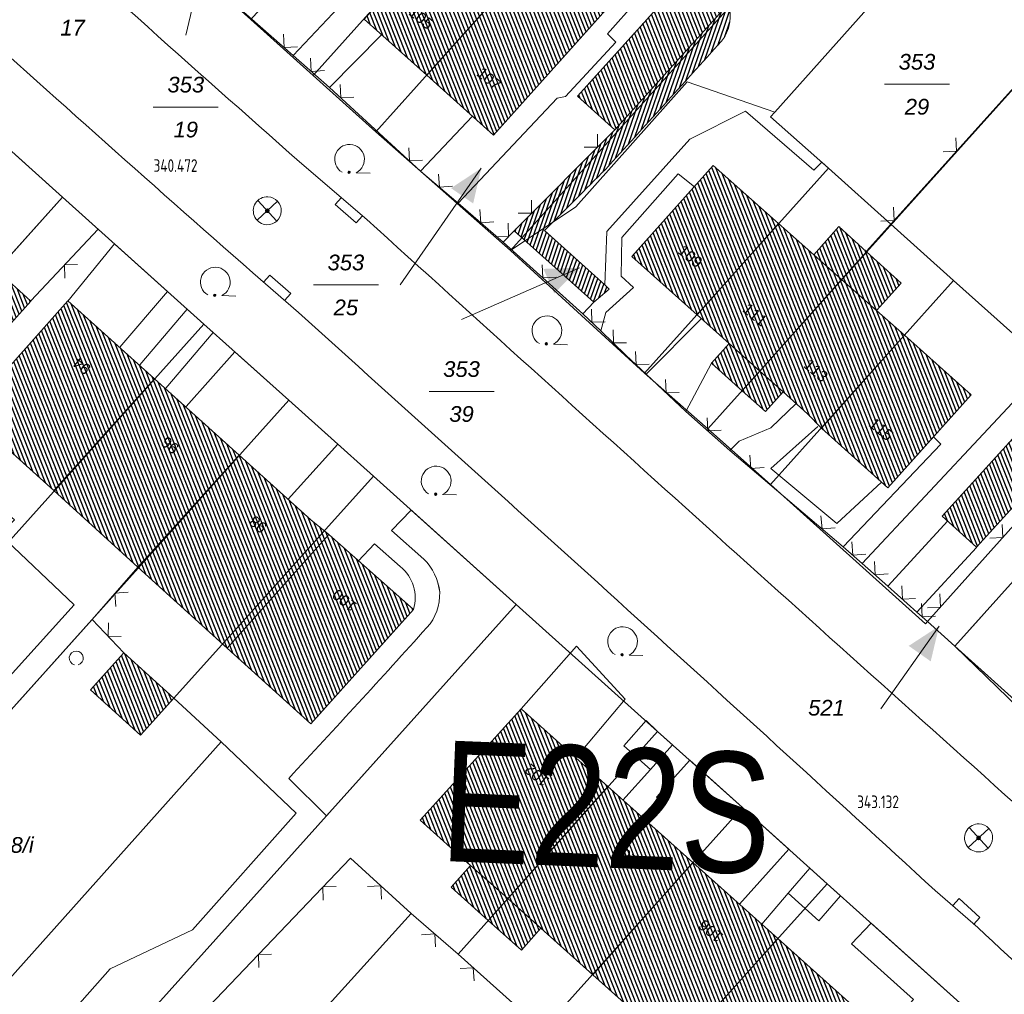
# Model space of a CAD drawing. Header units: metres. Extents: x 345144 to 348639, y 5629211 to 5635235.
# Tile 834 of 1056: x 347583 to 347635, y 5630560 to 5630612. Entities that reach past the tile are written whole.
import ezdxf
from ezdxf.enums import TextEntityAlignment as Align

# ---------------------------------------------------------------- set-up
doc = ezdxf.new("R2010")
doc.units = ezdxf.units.M
doc.header["$MEASUREMENT"] = 0
for name, color, linetype in [('028 Geländeform', 7, 'Continuous'), ('065-066 Ver_Entsorgung', 7, 'Continuous'), ('065-066 Ver_Entsorgung Ausg.', 7, 'Continuous'), ('081-083 Topographie', 7, 'Continuous'), ('AX Flurstück', 7, 'Continuous'), ('AX Gebäude', 7, 'Continuous'), ('Blatt', 7, 'Continuous'), ('Definitionslinie', 7, 'Continuous'), ('MG Präsentationsobjekt - Linie', 7, 'Continuous'), ('Präsentationsobjekt -Text (punktförmig)', 7, 'Continuous')]:
    doc.layers.add(name, color=color, linetype=linetype)
doc.styles.add('ARIAL', font='arial.ttf', dxfattribs={"height": 1})
doc.styles.add('ARIALIT', font='ariali.ttf', dxfattribs={"height": 1})
doc.styles.add('DIN-6776-IT', font='txt', dxfattribs={"height": 1})
pattern_1 = [(111.5294117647, (0, 0), (-0.186045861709, -0.07339575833), [])]

# ---------------------------------------------------------------- blocks, each defined once
blk = doc.blocks.new('alk_3504_nrw')
at = {"color": 134, "lineweight": 5, "true_color": 0x00b2b2, "flags": 128}
for points in [[(-0.729333, -0.684), (-0.707333, -0.707333), (0.707333, 0.707333)], [(-0.707333, 0.707333), (0.707333, -0.707333)]]:
    blk.add_lwpolyline(points, dxfattribs=at)
at = {"color": 134, "lineweight": 5, "true_color": 0x00b2b2}
for start, end in [(90, -90), (-90, 90)]:
    blk.add_arc((0, 0), 1, start, end, dxfattribs=at)
blk = doc.blocks.new('alk_043x_nrw')
h = blk.add_hatch(color=7)
edge = h.paths.add_edge_path(flags=0)
edge.add_arc((0, 0), 1, 180, 360, ccw=False)
edge.add_arc((0, 0), 1, 0, 180, ccw=False)
blk = doc.blocks.new('alk_7100_nrwx2')
at = {"true_color": 0x2e2e2e}
h = blk.add_hatch(color=250, dxfattribs=at)
edge = h.paths.add_edge_path(flags=0)
edge.add_arc((0.024073, -0.597267), 0.057254, 180, 360, ccw=False)
edge.add_arc((0.024073, -0.597267), 0.057255, 0, 180, ccw=False)
at = {"color": 250, "lineweight": 5, "true_color": 0x2e2e2e, "flags": 128}
blk.add_lwpolyline([(0.349382, -0.597267), (1, -0.597267)], dxfattribs=at)
at = {"color": 250, "lineweight": 5, "true_color": 0x2e2e2e}
for centre, radius, start, end in [((0.024073, 0.012362), 0.690995, -61.9148169, -118.0851831), ((0.024073, -0.597267), 0.057255, 0, 180), ((0.024073, -0.597267), 0.057254, 180, 0)]:
    blk.add_arc(centre, radius, start, end, dxfattribs=at)
blk = doc.blocks.new('swc_strasseneinlauf')
at = {"color": 7, "lineweight": 5, "flags": 128}
blk.add_lwpolyline([(-1, 0), (-1, -0.666667), (1, -0.666667), (1, 0)], dxfattribs=at)

msp = doc.modelspace()

# ---------------------------------------------------------------- hatches: boundary and pattern name
at = {"layer": '028 Geländeform', "true_color": 0xb27500}
h = msp.add_hatch(dxfattribs=at)
h.set_pattern_fill('_USER', color=44, scale=0.2, angle=250.9552152, style=0, pattern_type=0)
h.set_pattern_definition([(250.9552151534, (0, 0), (0.1890527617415, -0.065261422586), [])])
edge = h.paths.add_edge_path(flags=0)
edge.add_arc((347618.413, 5630612.517), 2.247458, -37.5126118, 16.4916871, ccw=False)
edge.add_line((347620.195, 5630611.149), (347619.8075, 5630610.721125))
edge.add_line((347619.8075, 5630610.721125), (347619.419953, 5630610.293281))
edge.add_line((347619.419953, 5630610.293281), (347619.032406, 5630609.865438))
edge.add_line((347619.032406, 5630609.865438), (347618.644813, 5630609.437625))
edge.add_line((347618.644813, 5630609.437625), (347618.257219, 5630609.009813))
edge.add_line((347618.257219, 5630609.009813), (347617.869578, 5630608.582031))
edge.add_line((347617.869578, 5630608.582031), (347617.481938, 5630608.15425))
edge.add_line((347617.481938, 5630608.15425), (347617.09425, 5630607.7265))
edge.add_line((347617.09425, 5630607.7265), (347616.706563, 5630607.29875))
edge.add_line((347616.706563, 5630607.29875), (347616.318828, 5630606.871031))
edge.add_line((347616.318828, 5630606.871031), (347615.931094, 5630606.443313))
edge.add_line((347615.931094, 5630606.443313), (347615.543313, 5630606.015625))
edge.add_line((347615.543313, 5630606.015625), (347615.155531, 5630605.587938))
edge.add_line((347615.155531, 5630605.587938), (347614.767703, 5630605.160281))
edge.add_line((347614.767703, 5630605.160281), (347614.379875, 5630604.732625))
edge.add_line((347614.379875, 5630604.732625), (347613.992, 5630604.305))
edge.add_line((347613.992, 5630604.305), (347613.992, 5630604.305))
edge.add_line((347613.992, 5630604.305), (347613.787375, 5630604.09925))
edge.add_line((347613.787375, 5630604.09925), (347613.582703, 5630603.893578))
edge.add_line((347613.582703, 5630603.893578), (347613.378031, 5630603.687906))
edge.add_line((347613.378031, 5630603.687906), (347613.173313, 5630603.482313))
edge.add_line((347613.173313, 5630603.482313), (347612.968594, 5630603.276719))
edge.add_line((347612.968594, 5630603.276719), (347612.763828, 5630603.071203))
edge.add_line((347612.763828, 5630603.071203), (347612.559063, 5630602.865688))
edge.add_line((347612.559063, 5630602.865688), (347612.35425, 5630602.66025))
edge.add_line((347612.35425, 5630602.66025), (347612.149438, 5630602.454813))
edge.add_line((347612.149438, 5630602.454813), (347611.944578, 5630602.249453))
edge.add_line((347611.944578, 5630602.249453), (347611.739719, 5630602.044094))
edge.add_line((347611.739719, 5630602.044094), (347611.534813, 5630601.838813))
edge.add_line((347611.534813, 5630601.838813), (347611.329906, 5630601.633531))
edge.add_line((347611.329906, 5630601.633531), (347611.124953, 5630601.428328))
edge.add_line((347611.124953, 5630601.428328), (347610.92, 5630601.223125))
edge.add_line((347610.92, 5630601.223125), (347610.715, 5630601.018))
edge.add_line((347610.715, 5630601.018), (347610.715, 5630601.018))
edge.add_line((347610.715, 5630601.018), (347613.939, 5630598.094))
edge.add_line((347613.939, 5630598.094), (347613.939, 5630598.094))
edge.add_line((347613.939, 5630598.094), (347614.181, 5630597.862))
edge.add_line((347614.181, 5630597.862), (347614.181, 5630597.862))
edge.add_line((347614.181, 5630597.862), (347613.357, 5630597.176))
edge.add_line((347613.357, 5630597.176), (347613.357, 5630597.176))
edge.add_line((347613.357, 5630597.176), (347609.08, 5630600.995))
edge.add_line((347609.08, 5630600.995), (347609.08, 5630600.995))
edge.add_line((347609.08, 5630600.995), (347614.486, 5630606.408))
edge.add_line((347614.486, 5630606.408), (347614.486, 5630606.408))
edge.add_line((347614.486, 5630606.408), (347620.568, 5630613.155))
at = {"layer": 'AX Gebäude', "true_color": 0x4f4f4f}
h = msp.add_hatch(dxfattribs=at)
h.set_pattern_fill('_USER', color=251, scale=0.2, angle=111.5294118, style=0, pattern_type=0)
h.set_pattern_definition(pattern_1)
h.paths.add_polyline_path([(347610.56, 5630616.208), (347604.403, 5630609.323), (347601.046, 5630612.328), (347607.181, 5630619.209)], flags=0)
h = msp.add_hatch(dxfattribs=at)
h.set_pattern_fill('_USER', color=251, scale=0.2, angle=111.5294118, style=0, pattern_type=0)
h.set_pattern_definition(pattern_1)
h.paths.add_polyline_path([(347604.403, 5630609.323), (347610.56, 5630616.208), (347614.154, 5630613.001), (347607.981, 5630606.117)], flags=0)
h = msp.add_hatch(dxfattribs=at)
h.set_pattern_fill('_USER', color=251, scale=0.2, angle=111.5294118, style=0, pattern_type=0)
h.set_pattern_definition(pattern_1)
h.paths.add_polyline_path([(347612.486, 5630608.211), (347618.568, 5630614.959), (347620.568, 5630613.156), (347614.486, 5630606.409)], flags=0)
h = msp.add_hatch(dxfattribs=at)
h.set_pattern_fill('_USER', color=251, scale=0.2, angle=111.5294118, style=0, pattern_type=0)
h.set_pattern_definition(pattern_1)
h.paths.add_polyline_path([(347618.88, 5630596.5), (347615.392, 5630599.622), (347619.752, 5630604.488), (347623.243, 5630601.383)], flags=0)
h = msp.add_hatch(dxfattribs=at)
h.set_pattern_fill('_USER', color=251, scale=0.2, angle=111.5294118, style=0, pattern_type=0)
h.set_pattern_definition(pattern_1)
h.paths.add_polyline_path([(347618.88, 5630596.5), (347623.243, 5630601.383), (347625.131, 5630599.706), (347626.623, 5630598.388), (347622.247, 5630593.481), (347620.598, 5630594.961)], flags=0)
h = msp.add_hatch(dxfattribs=at)
h.set_pattern_fill('_USER', color=251, scale=0.2, angle=111.5294118, style=0, pattern_type=0)
h.set_pattern_definition(pattern_1)
h.paths.add_polyline_path([(347625.131, 5630599.706), (347626.484, 5630601.222), (347627.965, 5630599.876), (347626.623, 5630598.388)], flags=0)
h = msp.add_hatch(dxfattribs=at)
h.set_pattern_fill('_USER', color=251, scale=0.2, angle=111.5294118, style=0, pattern_type=0)
h.set_pattern_definition(pattern_1)
h.paths.add_polyline_path([(347627.965, 5630599.876), (347629.814, 5630598.195), (347628.497, 5630596.722), (347626.623, 5630598.388)], flags=0)
h = msp.add_hatch(dxfattribs=at)
h.set_pattern_fill('_USER', color=251, scale=0.2, angle=111.5294118, style=0, pattern_type=0)
h.set_pattern_definition(pattern_1)
h.paths.add_polyline_path([(347581.37, 5630598.873), (347583.196, 5630597.231), (347578.731, 5630592.268), (347576.905, 5630593.91)], flags=0)
h = msp.add_hatch(dxfattribs=at)
h.set_pattern_fill('_USER', color=251, scale=0.2, angle=111.5294118, style=0, pattern_type=0)
h.set_pattern_definition(pattern_1)
h.paths.add_polyline_path([(347622.247, 5630593.481), (347626.623, 5630598.388), (347628.497, 5630596.722), (347629.99, 5630595.4), (347625.542, 5630590.417), (347624.806, 5630591.184), (347623.491, 5630592.368)], flags=0)
h = msp.add_hatch(dxfattribs=at)
h.set_pattern_fill('_USER', color=251, scale=0.2, angle=111.5294118, style=0, pattern_type=0)
h.set_pattern_definition(pattern_1)
h.paths.add_polyline_path([(347589.824, 5630593.07), (347584.423, 5630587.077), (347579.818, 5630591.229), (347585.185, 5630597.236)], flags=0)
h = msp.add_hatch(dxfattribs=at)
h.set_pattern_fill('_USER', color=251, scale=0.2, angle=111.5294118, style=0, pattern_type=0)
h.set_pattern_definition(pattern_1)
h.paths.add_polyline_path([(347625.542, 5630590.417), (347629.99, 5630595.4), (347633.573, 5630592.209), (347629.108, 5630587.227)], flags=0)
h = msp.add_hatch(dxfattribs=at)
h.set_pattern_fill('_USER', color=251, scale=0.2, angle=111.5294118, style=0, pattern_type=0)
h.set_pattern_definition(pattern_1)
h.paths.add_polyline_path([(347620.598, 5630594.961), (347622.247, 5630593.481), (347621.3, 5630592.423), (347619.649, 5630593.902)], flags=0)
h = msp.add_hatch(dxfattribs=at)
h.set_pattern_fill('_USER', color=251, scale=0.2, angle=111.5294118, style=0, pattern_type=0)
h.set_pattern_definition(pattern_1)
h.paths.add_polyline_path([(347622.247, 5630593.481), (347623.491, 5630592.368), (347622.541, 5630591.31), (347621.3, 5630592.423)], flags=0)
h = msp.add_hatch(dxfattribs=at)
h.set_pattern_fill('_USER', color=251, scale=0.2, angle=111.5294118, style=0, pattern_type=0)
h.set_pattern_definition(pattern_1)
h.paths.add_polyline_path([(347594.363, 5630588.981), (347588.93, 5630582.986), (347584.423, 5630587.077), (347589.824, 5630593.07)], flags=0)
h = msp.add_hatch(dxfattribs=at)
h.set_pattern_fill('_USER', color=251, scale=0.2, angle=111.5294118, style=0, pattern_type=0)
h.set_pattern_definition(pattern_1)
h.paths.add_polyline_path([(347632.016, 5630585.719), (347636.33, 5630590.464), (347638.166, 5630588.794), (347633.853, 5630584.049)], flags=0)
h = msp.add_hatch(dxfattribs=at)
h.set_pattern_fill('_USER', color=251, scale=0.2, angle=111.5294118, style=0, pattern_type=0)
h.set_pattern_definition(pattern_1)
h.paths.add_polyline_path([(347599.162, 5630584.732), (347593.708, 5630578.642), (347588.93, 5630582.986), (347594.363, 5630588.981), (347598.198, 5630585.519)], flags=0)
h = msp.add_hatch(dxfattribs=at)
h.set_pattern_fill('_USER', color=251, scale=0.2, angle=111.5294118, style=0, pattern_type=0)
h.set_pattern_definition(pattern_1)
h.paths.add_polyline_path([(347593.708, 5630578.642), (347599.162, 5630584.732), (347603.687, 5630580.713), (347598.195, 5630574.592)], flags=0)
h = msp.add_hatch(dxfattribs=at)
h.set_pattern_fill('_USER', color=251, scale=0.2, angle=111.5294118, style=0, pattern_type=0)
h.set_pattern_definition(pattern_1)
h.paths.add_polyline_path([(347588.183, 5630578.386), (347590.856, 5630575.971), (347589.064, 5630573.987), (347586.39, 5630576.402)], flags=0)
h = msp.add_hatch(dxfattribs=at)
h.set_pattern_fill('_USER', color=251, scale=0.2, angle=111.5294118, style=0, pattern_type=0)
h.set_pattern_definition(pattern_1)
h.paths.add_polyline_path([(347606.755, 5630566.999), (347604.059, 5630569.421), (347609.465, 5630575.395), (347614.103, 5630571.23), (347608.738, 5630565.229)], flags=0)
h = msp.add_hatch(dxfattribs=at)
h.set_pattern_fill('_USER', color=251, scale=0.2, angle=111.5294118, style=0, pattern_type=0)
h.set_pattern_definition(pattern_1)
h.paths.add_polyline_path([(347608.738, 5630565.229), (347614.103, 5630571.23), (347618.662, 5630567.155), (347613.293, 5630561.152), (347610.519, 5630563.635)], flags=0)
h = msp.add_hatch(dxfattribs=at)
h.set_pattern_fill('_USER', color=251, scale=0.2, angle=111.5294118, style=0, pattern_type=0)
h.set_pattern_definition(pattern_1)
h.paths.add_polyline_path([(347606.755, 5630566.999), (347608.738, 5630565.229), (347607.695, 5630564.062), (347605.714, 5630565.832)], flags=0)
h = msp.add_hatch(dxfattribs=at)
h.set_pattern_fill('_USER', color=251, scale=0.2, angle=111.5294118, style=0, pattern_type=0)
h.set_pattern_definition(pattern_1)
h.paths.add_polyline_path([(347613.293, 5630561.152), (347618.662, 5630567.155), (347623.21, 5630563.086), (347617.838, 5630557.086)], flags=0)
h = msp.add_hatch(dxfattribs=at)
h.set_pattern_fill('_USER', color=251, scale=0.2, angle=111.5294118, style=0, pattern_type=0)
h.set_pattern_definition(pattern_1)
h.paths.add_polyline_path([(347608.738, 5630565.229), (347610.519, 5630563.635), (347609.476, 5630562.47), (347607.695, 5630564.062)], flags=0)
h = msp.add_hatch(dxfattribs=at)
h.set_pattern_fill('_USER', color=251, scale=0.2, angle=111.5294118, style=0, pattern_type=0)
h.set_pattern_definition(pattern_1)
h.paths.add_polyline_path([(347623.21, 5630563.086), (347627.878, 5630558.907), (347622.501, 5630552.911), (347617.838, 5630557.086)], flags=0)
at = {"layer": 'MG Präsentationsobjekt - Linie', "true_color": 0x5e5e5e}
for points in [[(347606.889218, 5630602.458724), (347605.706209, 5630603.279753), (347607.324, 5630604.348)], [(347611.232045, 5630597.636363), (347610.654351, 5630598.955404), (347612.592, 5630599.018)], [(347631.398761, 5630577.933871), (347630.221635, 5630578.763313), (347631.847, 5630579.82)]]:
    msp.add_hatch(color=251, dxfattribs=at).paths.add_polyline_path(points, flags=0)

# ---------------------------------------------------------------- linework, layer by layer
at = {"layer": '081-083 Topographie', "color": 7, "linetype": 'Continuous', "lineweight": 5, "flags": 128}
for points in [[(347627.953, 5630599.902), (347629.26, 5630601.354), (347629.26, 5630601.354), (347647.643, 5630621.777)], [(347587.177, 5630619.125), (347591.611, 5630615.389), (347591.611, 5630615.389), (347592.541, 5630614.543), (347592.541, 5630614.543), (347597.244, 5630610.393), (347597.244, 5630610.393), (347599.194, 5630608.677), (347599.194, 5630608.677), (347604.073, 5630604.191), (347604.073, 5630604.191), (347606.095, 5630602.469), (347606.095, 5630602.469), (347608.49, 5630600.383)], [(347606.095, 5630602.469), (347611.394, 5630608.108), (347611.394, 5630608.108), (347611.833, 5630608.187), (347611.833, 5630608.187), (347614.524, 5630611.107), (347614.524, 5630611.107), (347614.087, 5630611.548), (347614.087, 5630611.548), (347615.678, 5630613.324), (347615.678, 5630613.324), (347614.574, 5630614.474)], [(347597.244, 5630610.393), (347599.985, 5630613.284)], [(347599.194, 5630608.677), (347601.985, 5630611.492)], [(347608.49, 5630600.383), (347612.764, 5630596.555), (347612.764, 5630596.555), (347613.729, 5630595.638), (347613.729, 5630595.638), (347615.07, 5630594.334), (347615.07, 5630594.334), (347616.159, 5630593.317), (347616.159, 5630593.317), (347618.288, 5630591.323), (347618.288, 5630591.323), (347620.634, 5630589.231), (347620.634, 5630589.231), (347626.71, 5630584.064), (347626.71, 5630584.064), (347627.734, 5630583.184), (347627.734, 5630583.184), (347629.106, 5630581.964), (347629.106, 5630581.964), (347630.656, 5630580.574), (347630.656, 5630580.574), (347631.229, 5630580.065), (347631.229, 5630580.065), (347659.32, 5630611.406)], [(347574.332, 5630602.652), (347579.01, 5630608.078), (347579.01, 5630608.078), (347581.444, 5630605.894), (347581.444, 5630605.894), (347584.891, 5630602.801), (347584.891, 5630602.801), (347581.365, 5630598.873)], [(347613.939, 5630598.094), (347614.055, 5630600.952), (347614.055, 5630600.952), (347618.494, 5630605.903), (347618.494, 5630605.903), (347621.471, 5630607.403), (347621.471, 5630607.403), (347625.137, 5630604.237), (347625.137, 5630604.237), (347625.563, 5630604.673), (347625.563, 5630604.673), (347625.921, 5630604.357), (347625.921, 5630604.357), (347629.26, 5630601.354), (347629.26, 5630601.354), (347632.621, 5630598.331)], [(347604.073, 5630604.191), (347606.854, 5630607.127)], [(347608.49, 5630600.383), (347609.08, 5630600.995), (347609.08, 5630600.995), (347614.486, 5630606.408)], [(347597.582, 5630604.69), (347601.195, 5630601.602)], [(347613.729, 5630595.638), (347614.001, 5630596.621), (347614.001, 5630596.621), (347615.472, 5630597.951), (347615.472, 5630597.951), (347614.817, 5630598.57), (347614.817, 5630598.57), (347614.845, 5630600.64), (347614.845, 5630600.64), (347617.875, 5630604.05), (347617.875, 5630604.05), (347618.738, 5630603.355)], [(347583.192, 5630597.238), (347586.798, 5630601.089)], [(347585.185, 5630597.235), (347587.681, 5630600.297), (347587.681, 5630600.297), (347590.522, 5630597.746), (347590.522, 5630597.746), (347587.965, 5630594.764)], [(347595.09, 5630598.737), (347597.526, 5630596.62)], [(347590.43, 5630592.563), (347592.971, 5630595.549), (347592.971, 5630595.549), (347592.47, 5630595.999), (347592.47, 5630595.999), (347591.578, 5630596.798), (347591.578, 5630596.798), (347589.035, 5630593.814)], [(347612.764, 5630596.555), (347613.357, 5630597.176)], [(347616.159, 5630593.317), (347619.095, 5630596.278)], [(347627.734, 5630583.184), (347637.849, 5630593.992), (347637.849, 5630593.992), (347635.798, 5630595.49)], [(347596.985, 5630586.619), (347599.634, 5630589.562), (347599.634, 5630589.562), (347597.007, 5630591.922), (347597.007, 5630591.922), (347594.128, 5630594.508), (347594.128, 5630594.508), (347591.512, 5630591.582)], [(347618.288, 5630591.323), (347619.651, 5630593.901)], [(347569.33, 5630563.028), (347585.524, 5630580.961), (347585.524, 5630580.961), (347581.518, 5630584.748), (347581.518, 5630584.748), (347582.321, 5630585.519), (347582.321, 5630585.519), (347575.223, 5630591.599)], [(347620.634, 5630589.231), (347621.135, 5630589.722), (347621.135, 5630589.722), (347622.828, 5630590.44), (347622.828, 5630590.44), (347624.187, 5630591.751)], [(347628.762, 5630587.537), (347626.368, 5630585.309), (347626.368, 5630585.309), (347622.833, 5630588.268), (347622.833, 5630588.268), (347625.358, 5630590.514)], [(347626.71, 5630584.064), (347631.94, 5630589.561), (347631.94, 5630589.561), (347631.554, 5630589.956)], [(347604.245, 5630583.405), (347602.522, 5630584.937), (347602.522, 5630584.937), (347603.566, 5630586.03), (347603.566, 5630586.03), (347609.191, 5630580.98), (347609.191, 5630580.98), (347599.026, 5630569.659), (347599.026, 5630569.659), (347597.016, 5630571.668)], [(347629.106, 5630581.964), (347632.317, 5630585.459)], [(347600.726, 5630583.305), (347601.608, 5630584.23), (347601.608, 5630584.23), (347602.988, 5630583.007)], [(347630.656, 5630580.574), (347633.845, 5630584.037)], [(347588.183, 5630578.386), (347586.477, 5630580.179), (347586.477, 5630580.179), (347588.925, 5630582.986)], [(347570.301, 5630562.156), (347586.477, 5630580.179)], [(347638.609, 5630574.712), (347637.801, 5630573.805), (347637.801, 5630573.805), (347632.696, 5630578.745), (347632.696, 5630578.745), (347634.138, 5630580.35)], [(347609.465, 5630575.395), (347612.423, 5630578.755), (347612.423, 5630578.755), (347615.037, 5630575.905), (347615.037, 5630575.905), (347612.383, 5630572.772)], [(347590.856, 5630575.971), (347593.392, 5630573.626), (347593.392, 5630573.626), (347597.415, 5630569.796), (347597.415, 5630569.796), (347591.847, 5630563.55), (347591.847, 5630563.55), (347587.44, 5630561.471), (347587.44, 5630561.471), (347583.622, 5630557.138)], [(347614.964, 5630573.41), (347616.385, 5630572.137), (347616.385, 5630572.137), (347617.573, 5630573.457), (347617.573, 5630573.457), (347616.77, 5630574.178), (347616.77, 5630574.178), (347616.151, 5630574.761), (347616.151, 5630574.761), (347614.964, 5630573.41)], [(347616.039, 5630569.508), (347616.904, 5630570.462), (347616.904, 5630570.462), (347616.703, 5630570.665), (347616.703, 5630570.665), (347618.49, 5630572.633), (347618.49, 5630572.633), (347621.308, 5630570.101), (347621.308, 5630570.101), (347623.8, 5630567.868), (347623.8, 5630567.868), (347621.149, 5630564.929)], [(347614.913, 5630570.493), (347616.385, 5630572.137)], [(347588.418, 5630553.226), (347590.091, 5630555.699), (347590.091, 5630555.699), (347590.466, 5630557.078), (347590.466, 5630557.078), (347600.311, 5630567.394), (347600.311, 5630567.394), (347603.576, 5630564.427), (347603.576, 5630564.427), (347606.079, 5630562.254), (347606.079, 5630562.254), (347615.165, 5630554.12), (347615.165, 5630554.12), (347617.723, 5630551.824), (347617.723, 5630551.824), (347619.972, 5630549.811)], [(347625.4, 5630564.03), (347626.573, 5630565.379), (347626.573, 5630565.379), (347625.855, 5630566.024), (347625.855, 5630566.024), (347624.926, 5630566.856), (347624.926, 5630566.856), (347623.771, 5630565.525), (347623.771, 5630565.525), (347625.4, 5630564.03)], [(347622.344, 5630563.861), (347623.771, 5630565.525)], [(347631.641, 5630565.66), (347633.917, 5630563.671)], [(347619.972, 5630549.811), (347623.603, 5630552.155), (347623.603, 5630552.155), (347628.811, 5630557.975), (347628.811, 5630557.975), (347630.471, 5630559.83), (347630.471, 5630559.83), (347627.158, 5630562.807), (347627.158, 5630562.807), (347628.207, 5630563.913), (347628.207, 5630563.913), (347633.492, 5630559.17), (347633.492, 5630559.17), (347630.717, 5630556.073), (347630.717, 5630556.073), (347628.05, 5630553.083)]]:
    msp.add_lwpolyline(points, dxfattribs=at)
at = {"layer": '081-083 Topographie', "color": 7, "linetype": 'Continuous', "lineweight": 5}
for centre, radius, start, end in [((348942.902, 5632125.441), 2030.411467, -132.805753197, -131.497319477), ((348767.6, 5631930.88), 1774.650766, -132.80756746, -131.35321025), ((352407.414, 5635899.72), 7153.306607, -132.2129290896, -131.8324531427), ((344761.319, 5627437.108), 4245.772748, 47.464856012, 48.086550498), ((347602.264, 5630581.362), 2.846304, 5.7466471, 45.882718), ((347601.647, 5630581.345), 2.135539, -17.2131861, 51.101356), ((347602.47, 5630581.52), 2.62827, -42.3631403, 2.7688114), ((347122.112, 5631013.729), 648.807935, -42.948709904, -41.981304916), ((344920.789, 5627618.018), 4004.739085, 47.101875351, 47.353017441)]:
    msp.add_arc(centre, radius, start, end, dxfattribs=at)
at = {"layer": 'AX Flurstück', "color": 8, "linetype": 'Continuous', "lineweight": 13, "true_color": 0x808080, "flags": 128}
for points in [[(347538.601, 5630666.883), (347545.544, 5630659.457), (347552.692, 5630652.142), (347555.854, 5630648.941), (347559.017, 5630645.741), (347566.194, 5630638.655), (347573.53, 5630631.802), (347576.849, 5630628.765), (347580.168, 5630625.719), (347587.559, 5630618.964), (347594.973, 5630612.309), (347598.324, 5630609.311), (347601.674, 5630606.293), (347608.881, 5630599.946), (347616.069, 5630593.37), (347619.46, 5630590.38), (347622.811, 5630587.402)], [(347626.404, 5630640.632), (347598.324, 5630609.311), (347594.973, 5630612.309), (347604.784, 5630623.238), (347601.645, 5630626.027), (347619.998, 5630646.496), (347626.404, 5630640.632)], [(347632.917, 5630634.944), (347614.574, 5630614.475), (347611.485, 5630617.242), (347601.674, 5630606.293), (347598.324, 5630609.311), (347626.404, 5630640.632), (347632.917, 5630634.944)], [(347637.021, 5630631.275), (347608.881, 5630599.946), (347601.674, 5630606.293), (347611.485, 5630617.242), (347614.574, 5630614.475), (347632.917, 5630634.944), (347637.021, 5630631.275)], [(347608.881, 5630599.946), (347637.021, 5630631.275), (347641.125, 5630627.596), (347623.048, 5630607.356), (347618.346, 5630608.977), (347612.384, 5630602.288), (347608.881, 5630599.946)], [(347647.643, 5630621.777), (347619.46, 5630590.38), (347616.069, 5630593.37), (347625.921, 5630604.357), (347622.81, 5630607.095), (347623.048, 5630607.356), (347641.125, 5630627.596), (347647.643, 5630621.777)], [(347619.46, 5630590.38), (347647.643, 5630621.777), (347654.054, 5630616.043), (347635.798, 5630595.491), (347632.621, 5630598.331), (347622.811, 5630587.402), (347619.46, 5630590.38)], [(347635.798, 5630595.491), (347654.054, 5630616.043), (347659.319, 5630611.406), (347631.229, 5630580.066), (347631.113, 5630579.94), (347622.811, 5630587.402), (347632.621, 5630598.331), (347635.798, 5630595.491)], [(347631.229, 5630580.066), (347659.319, 5630611.406), (347660.806, 5630610.055), (347632.696, 5630578.745), (347631.229, 5630580.066)], [(347660.806, 5630610.055), (347665.778, 5630605.58), (347648.416, 5630586.132), (347650.299, 5630584.445), (347639.609, 5630572.541), (347632.696, 5630578.745), (347660.806, 5630610.055)], [(347584.891, 5630602.802), (347558.175, 5630573.036), (347554.178, 5630576.63), (347565.5, 5630589.309), (347561.88, 5630592.558), (347577.264, 5630609.646), (347584.891, 5630602.802)], [(347698.646, 5630503.748), (347689.817, 5630511.811), (347687.953, 5630513.478), (347686.804, 5630514.496), (347684.434, 5630514.772), (347683.623, 5630514.034), (347674.476, 5630522.381), (347669.9, 5630526.5), (347665.391, 5630530.535), (347657.792, 5630537.348), (347650.136, 5630544.224), (347645.599, 5630548.301), (347641.061, 5630552.377), (347633.492, 5630559.169), (347625.855, 5630566.024), (347621.308, 5630570.101), (347616.77, 5630574.178), (347609.191, 5630580.98), (347601.545, 5630587.846), (347597.007, 5630591.923), (347592.47, 5630596), (347584.891, 5630602.802), (347577.264, 5630609.646)], [(347612.384, 5630602.288), (347618.346, 5630608.977), (347623.048, 5630607.356), (347622.81, 5630607.095), (347625.921, 5630604.357), (347616.069, 5630593.37), (347608.881, 5630599.946), (347612.384, 5630602.288)], [(347592.47, 5630596), (347581.779, 5630584.085), (347579.231, 5630586.39), (347563.224, 5630568.508), (347558.175, 5630573.036), (347584.891, 5630602.802), (347592.47, 5630596)], [(347563.224, 5630568.508), (347579.231, 5630586.39), (347581.779, 5630584.085), (347592.47, 5630596), (347597.007, 5630591.923), (347570.301, 5630562.156), (347563.224, 5630568.508)], [(347570.301, 5630562.156), (347597.007, 5630591.923), (347601.545, 5630587.846), (347590.856, 5630575.971), (347593.392, 5630573.626), (347577.416, 5630555.753), (347570.301, 5630562.156)], [(347609.191, 5630580.98), (347582.476, 5630551.225), (347577.416, 5630555.753), (347593.392, 5630573.626), (347590.856, 5630575.971), (347601.545, 5630587.846), (347609.191, 5630580.98)], [(347622.811, 5630587.402), (347631.113, 5630579.94), (347631.229, 5630580.066), (347632.696, 5630578.745), (347639.609, 5630572.541), (347644.146, 5630568.464), (347648.684, 5630564.387), (347656.253, 5630557.594), (347663.88, 5630550.74), (347668.418, 5630546.663), (347672.955, 5630542.586), (347680.544, 5630535.774), (347688.161, 5630528.93), (347692.698, 5630524.853), (347697.236, 5630520.776), (347705.478, 5630512.816), (347707.392, 5630510.788), (347711.762, 5630506.157), (347712.365, 5630505.232), (347712.477, 5630503.546)], [(347616.77, 5630574.178), (347606.079, 5630562.254), (347603.576, 5630564.427), (347587.504, 5630546.658), (347582.476, 5630551.225), (347609.191, 5630580.98), (347616.77, 5630574.178)], [(347603.576, 5630564.427), (347606.079, 5630562.254), (347616.77, 5630574.178), (347621.308, 5630570.101), (347594.592, 5630540.336), (347587.504, 5630546.658), (347603.576, 5630564.427)], [(347594.592, 5630540.336), (347621.308, 5630570.101), (347625.855, 5630566.024), (347615.165, 5630554.12), (347617.723, 5630551.824), (347601.868, 5630533.976), (347594.592, 5630540.336)], [(347601.868, 5630533.976), (347617.723, 5630551.824), (347615.165, 5630554.12), (347625.855, 5630566.024), (347633.492, 5630559.169), (347606.776, 5630529.414), (347601.868, 5630533.976)]]:
    msp.add_lwpolyline(points, dxfattribs=at)
at = {"layer": 'AX Gebäude', "color": 7, "linetype": 'Continuous', "lineweight": 5, "flags": 128}
for points in [[(347610.56, 5630616.208), (347604.403, 5630609.323), (347601.046, 5630612.328), (347607.181, 5630619.209), (347610.56, 5630616.208)], [(347604.403, 5630609.323), (347610.56, 5630616.208), (347614.154, 5630613.001), (347607.981, 5630606.117), (347604.403, 5630609.323)], [(347612.486, 5630608.211), (347618.568, 5630614.959), (347620.568, 5630613.156), (347614.486, 5630606.409), (347612.486, 5630608.211)], [(347618.88, 5630596.5), (347615.392, 5630599.622), (347619.752, 5630604.488), (347623.243, 5630601.383), (347618.88, 5630596.5)], [(347618.88, 5630596.5), (347623.243, 5630601.383), (347625.131, 5630599.706), (347626.623, 5630598.388), (347622.247, 5630593.481), (347620.598, 5630594.961), (347618.88, 5630596.5)], [(347625.131, 5630599.706), (347626.484, 5630601.222), (347627.965, 5630599.876), (347626.623, 5630598.388), (347625.131, 5630599.706)], [(347627.965, 5630599.876), (347629.814, 5630598.195), (347628.497, 5630596.722), (347626.623, 5630598.388), (347627.965, 5630599.876)], [(347581.37, 5630598.873), (347583.196, 5630597.231), (347578.731, 5630592.268), (347576.905, 5630593.91), (347581.37, 5630598.873)], [(347622.247, 5630593.481), (347626.623, 5630598.388), (347628.497, 5630596.722), (347629.99, 5630595.4), (347625.542, 5630590.417), (347624.806, 5630591.184), (347623.491, 5630592.368), (347622.247, 5630593.481)], [(347589.824, 5630593.07), (347584.423, 5630587.077), (347579.818, 5630591.229), (347585.185, 5630597.236), (347589.824, 5630593.07)], [(347625.542, 5630590.417), (347629.99, 5630595.4), (347633.573, 5630592.209), (347629.108, 5630587.227), (347625.542, 5630590.417)], [(347620.598, 5630594.961), (347622.247, 5630593.481), (347621.3, 5630592.423), (347619.649, 5630593.902), (347620.598, 5630594.961)], [(347622.247, 5630593.481), (347623.491, 5630592.368), (347622.541, 5630591.31), (347621.3, 5630592.423), (347622.247, 5630593.481)], [(347594.363, 5630588.981), (347588.93, 5630582.986), (347584.423, 5630587.077), (347589.824, 5630593.07), (347594.363, 5630588.981)], [(347632.016, 5630585.719), (347636.33, 5630590.464), (347638.166, 5630588.794), (347633.853, 5630584.049), (347632.016, 5630585.719)], [(347599.162, 5630584.732), (347593.708, 5630578.642), (347588.93, 5630582.986), (347594.363, 5630588.981), (347598.198, 5630585.519), (347599.162, 5630584.732)], [(347593.708, 5630578.642), (347599.162, 5630584.732), (347603.687, 5630580.713), (347598.195, 5630574.592), (347593.708, 5630578.642)], [(347588.183, 5630578.386), (347590.856, 5630575.971), (347589.064, 5630573.987), (347586.39, 5630576.402), (347588.183, 5630578.386)], [(347606.755, 5630566.999), (347604.059, 5630569.421), (347609.465, 5630575.395), (347614.103, 5630571.23), (347608.738, 5630565.229), (347606.755, 5630566.999)], [(347608.738, 5630565.229), (347614.103, 5630571.23), (347618.662, 5630567.155), (347613.293, 5630561.152), (347610.519, 5630563.635), (347608.738, 5630565.229)], [(347606.755, 5630566.999), (347608.738, 5630565.229), (347607.695, 5630564.062), (347605.714, 5630565.832), (347606.755, 5630566.999)], [(347613.293, 5630561.152), (347618.662, 5630567.155), (347623.21, 5630563.086), (347617.838, 5630557.086), (347613.293, 5630561.152)], [(347608.738, 5630565.229), (347610.519, 5630563.635), (347609.476, 5630562.47), (347607.695, 5630564.062), (347608.738, 5630565.229)], [(347623.21, 5630563.086), (347627.878, 5630558.907), (347622.501, 5630552.911), (347617.838, 5630557.086), (347623.21, 5630563.086)]]:
    msp.add_lwpolyline(points, dxfattribs=at)
at = {"layer": 'Definitionslinie', "color": 7, "linetype": 'Continuous', "lineweight": 5, "flags": 128}
for points in [[(347627.953, 5630599.902), (347629.26, 5630601.354), (347629.26, 5630601.354), (347647.643, 5630621.777)], [(347592.541, 5630614.543), (347597.244, 5630610.393)], [(347597.244, 5630610.393), (347599.985, 5630613.284)], [(347614.087, 5630611.548), (347615.678, 5630613.324)], [(347596.723, 5630611.52), (347596.767, 5630610.814), (347597.473, 5630610.858)], [(347596.723, 5630611.52), (347596.767, 5630610.814), (347597.473, 5630610.858)], [(347599.194, 5630608.677), (347601.985, 5630611.492)], [(347611.833, 5630608.187), (347614.524, 5630611.107)], [(347614.087, 5630611.548), (347614.524, 5630611.107)], [(347631.229, 5630580.065), (347659.32, 5630611.406)], [(347597.244, 5630610.393), (347599.194, 5630608.677)], [(347598.174, 5630610.241), (347598.219, 5630609.535), (347598.925, 5630609.58)], [(347598.174, 5630610.241), (347598.219, 5630609.535), (347598.925, 5630609.58)], [(347599.194, 5630608.677), (347604.073, 5630604.191)], [(347599.763, 5630608.833), (347599.793, 5630608.126), (347600.5, 5630608.156)], [(347599.763, 5630608.833), (347599.793, 5630608.126), (347600.5, 5630608.156)], [(347606.095, 5630602.469), (347611.394, 5630608.108)], [(347611.394, 5630608.108), (347611.833, 5630608.187)], [(347618.494, 5630605.903), (347621.471, 5630607.403)], [(347621.471, 5630607.403), (347625.137, 5630604.237)], [(347604.073, 5630604.191), (347606.854, 5630607.127)], [(347609.08, 5630600.995), (347614.486, 5630606.408)], [(347581.444, 5630605.894), (347584.891, 5630602.801)], [(347612.843, 5630605.47), (347613.55, 5630605.47), (347613.549, 5630606.178)], [(347612.843, 5630605.47), (347613.55, 5630605.47), (347613.549, 5630606.178)], [(347614.055, 5630600.952), (347618.494, 5630605.903)], [(347632.074, 5630605.228), (347632.78, 5630605.265), (347632.743, 5630605.971)], [(347632.074, 5630605.228), (347632.78, 5630605.265), (347632.743, 5630605.971)], [(347603.444, 5630605.448), (347603.474, 5630604.742), (347604.18, 5630604.772)], [(347603.444, 5630605.448), (347603.474, 5630604.742), (347604.18, 5630604.772)], [(347597.582, 5630604.69), (347601.195, 5630601.602)], [(347604.073, 5630604.191), (347606.095, 5630602.469)], [(347625.137, 5630604.237), (347625.563, 5630604.673)], [(347625.563, 5630604.673), (347625.921, 5630604.357)], [(347625.921, 5630604.357), (347629.26, 5630601.354), (347629.26, 5630601.354), (347632.621, 5630598.331)], [(347605.027, 5630604.035), (347605.084, 5630603.33), (347605.789, 5630603.387)], [(347605.027, 5630604.035), (347605.084, 5630603.33), (347605.789, 5630603.387)], [(347614.845, 5630600.64), (347617.875, 5630604.05)], [(347617.875, 5630604.05), (347618.738, 5630603.355)], [(347581.365, 5630598.873), (347584.891, 5630602.801)], [(347609.309, 5630601.932), (347610.016, 5630601.933), (347610.016, 5630602.64)], [(347609.309, 5630601.932), (347610.016, 5630601.933), (347610.016, 5630602.64)], [(347606.095, 5630602.469), (347608.49, 5630600.383)], [(347607.244, 5630602.131), (347607.293, 5630601.426), (347607.998, 5630601.475)], [(347607.244, 5630602.131), (347607.293, 5630601.426), (347607.998, 5630601.475)], [(347628.729, 5630601.512), (347629.435, 5630601.549), (347629.398, 5630602.255)], [(347628.729, 5630601.512), (347629.435, 5630601.549), (347629.398, 5630602.255)], [(347583.192, 5630597.238), (347586.798, 5630601.089)], [(347608.078, 5630600.676), (347608.785, 5630600.689), (347608.772, 5630601.396)], [(347608.078, 5630600.676), (347608.785, 5630600.689), (347608.772, 5630601.396)], [(347608.49, 5630600.383), (347609.08, 5630600.995)], [(347613.939, 5630598.094), (347614.055, 5630600.952)], [(347614.845, 5630600.64), (347614.817, 5630598.57)], [(347585.185, 5630597.235), (347587.681, 5630600.297)], [(347587.681, 5630600.297), (347590.522, 5630597.746)], [(347608.49, 5630600.383), (347612.764, 5630596.555)], [(347585.702, 5630599.187), (347584.995, 5630599.164), (347585.018, 5630598.457)], [(347585.702, 5630599.187), (347584.995, 5630599.164), (347585.018, 5630598.457)], [(347610.588, 5630599.175), (347610.627, 5630598.469), (347611.333, 5630598.508)], [(347610.588, 5630599.175), (347610.627, 5630598.469), (347611.333, 5630598.508)], [(347595.09, 5630598.737), (347597.526, 5630596.62)], [(347614.817, 5630598.57), (347615.472, 5630597.951)], [(347614.001, 5630596.621), (347615.472, 5630597.951)], [(347587.965, 5630594.764), (347590.522, 5630597.746)], [(347589.035, 5630593.814), (347591.578, 5630596.798)], [(347591.578, 5630596.798), (347592.47, 5630595.999)], [(347612.764, 5630596.555), (347613.357, 5630597.176)], [(347613.228, 5630596.803), (347613.247, 5630596.097), (347613.953, 5630596.115)], [(347613.228, 5630596.803), (347613.247, 5630596.097), (347613.953, 5630596.115)], [(347612.764, 5630596.555), (347613.729, 5630595.638)], [(347613.729, 5630595.638), (347614.001, 5630596.621)], [(347616.159, 5630593.317), (347619.095, 5630596.278)], [(347592.47, 5630595.999), (347592.971, 5630595.549)], [(347590.43, 5630592.563), (347592.971, 5630595.549)], [(347613.729, 5630595.638), (347615.07, 5630594.334)], [(347614.39, 5630595.693), (347614.4, 5630594.986), (347615.107, 5630594.996)], [(347614.39, 5630595.693), (347614.4, 5630594.986), (347615.107, 5630594.996)], [(347591.512, 5630591.582), (347594.128, 5630594.508)], [(347594.128, 5630594.508), (347597.007, 5630591.922)], [(347615.07, 5630594.334), (347616.159, 5630593.317)], [(347615.59, 5630594.532), (347615.615, 5630593.826), (347616.321, 5630593.85)], [(347615.59, 5630594.532), (347615.615, 5630593.826), (347616.321, 5630593.85)], [(347618.288, 5630591.323), (347619.651, 5630593.901)], [(347627.734, 5630583.184), (347637.849, 5630593.992)], [(347616.159, 5630593.317), (347618.288, 5630591.323)], [(347617.2, 5630593.027), (347617.224, 5630592.32), (347617.93, 5630592.343)], [(347617.2, 5630593.027), (347617.224, 5630592.32), (347617.93, 5630592.343)], [(347597.007, 5630591.922), (347599.634, 5630589.562)], [(347622.828, 5630590.44), (347624.187, 5630591.751)], [(347618.288, 5630591.323), (347620.634, 5630589.231)], [(347619.421, 5630590.983), (347619.461, 5630590.277), (347620.167, 5630590.317)], [(347619.421, 5630590.983), (347619.461, 5630590.277), (347620.167, 5630590.317)], [(347622.833, 5630588.268), (347625.358, 5630590.514)], [(347621.135, 5630589.722), (347622.828, 5630590.44)], [(347631.554, 5630589.956), (347631.94, 5630589.561)], [(347596.985, 5630586.619), (347599.634, 5630589.562)], [(347620.634, 5630589.231), (347621.135, 5630589.722)], [(347626.71, 5630584.064), (347631.94, 5630589.561)], [(347620.634, 5630589.231), (347626.71, 5630584.064)], [(347621.711, 5630588.972), (347621.768, 5630588.267), (347622.472, 5630588.324)], [(347621.711, 5630588.972), (347621.768, 5630588.267), (347622.472, 5630588.324)], [(347622.833, 5630588.268), (347626.368, 5630585.309)], [(347626.368, 5630585.309), (347628.762, 5630587.537)], [(347602.522, 5630584.937), (347603.566, 5630586.03)], [(347603.566, 5630586.03), (347609.191, 5630580.98)], [(347625.519, 5630585.733), (347625.576, 5630585.028), (347626.281, 5630585.085)], [(347625.519, 5630585.733), (347625.576, 5630585.028), (347626.281, 5630585.085)], [(347629.106, 5630581.964), (347632.317, 5630585.459)], [(347634.557, 5630584.527), (347635.263, 5630584.566), (347635.224, 5630585.272)], [(347634.557, 5630584.527), (347635.263, 5630584.566), (347635.224, 5630585.272)], [(347581.518, 5630584.748), (347585.524, 5630580.961)], [(347602.522, 5630584.937), (347604.245, 5630583.405)], [(347600.726, 5630583.305), (347601.608, 5630584.23)], [(347601.608, 5630584.23), (347602.988, 5630583.007)], [(347627.169, 5630584.329), (347627.222, 5630583.624), (347627.927, 5630583.677)], [(347627.169, 5630584.329), (347627.222, 5630583.624), (347627.927, 5630583.677)], [(347626.71, 5630584.064), (347627.734, 5630583.184)], [(347630.656, 5630580.574), (347633.845, 5630584.037)], [(347627.734, 5630583.184), (347629.106, 5630581.964)], [(347628.379, 5630583.28), (347628.42, 5630582.574), (347629.126, 5630582.615)], [(347628.379, 5630583.28), (347628.42, 5630582.574), (347629.126, 5630582.615)], [(347586.477, 5630580.179), (347588.925, 5630582.986)], [(347588.406, 5630581.631), (347587.701, 5630581.583), (347587.749, 5630580.877)], [(347588.406, 5630581.631), (347587.701, 5630581.583), (347587.749, 5630580.877)], [(347629.106, 5630581.964), (347630.656, 5630580.574)], [(347629.843, 5630581.975), (347629.881, 5630581.269), (347630.587, 5630581.307)], [(347629.843, 5630581.975), (347629.881, 5630581.269), (347630.587, 5630581.307)], [(347631.22, 5630580.804), (347631.926, 5630580.842), (347631.887, 5630581.548)], [(347631.22, 5630580.804), (347631.926, 5630580.842), (347631.887, 5630581.548)], [(347599.026, 5630569.659), (347609.191, 5630580.98)], [(347630.901, 5630581.025), (347630.943, 5630580.32), (347631.648, 5630580.361)], [(347630.901, 5630581.025), (347630.943, 5630580.32), (347631.648, 5630580.361)], [(347569.33, 5630563.028), (347585.524, 5630580.961)], [(347630.656, 5630580.574), (347631.229, 5630580.065)], [(347586.477, 5630580.179), (347588.183, 5630578.386)], [(347587.348, 5630579.989), (347587.33, 5630579.283), (347588.037, 5630579.265)], [(347587.348, 5630579.989), (347587.33, 5630579.283), (347588.037, 5630579.265)], [(347632.696, 5630578.745), (347634.138, 5630580.35)], [(347609.465, 5630575.395), (347612.423, 5630578.755)], [(347612.423, 5630578.755), (347615.037, 5630575.905)], [(347632.696, 5630578.745), (347637.801, 5630573.805)], [(347590.856, 5630575.971), (347593.392, 5630573.626)], [(347612.383, 5630572.772), (347615.037, 5630575.905)], [(347614.964, 5630573.41), (347616.151, 5630574.761)], [(347616.151, 5630574.761), (347616.77, 5630574.178)], [(347616.77, 5630574.178), (347617.573, 5630573.457)], [(347593.392, 5630573.626), (347597.415, 5630569.796)], [(347614.964, 5630573.41), (347616.385, 5630572.137)], [(347616.385, 5630572.137), (347617.573, 5630573.457)], [(347616.703, 5630570.665), (347618.49, 5630572.633)], [(347618.49, 5630572.633), (347621.308, 5630570.101)], [(347614.913, 5630570.493), (347616.385, 5630572.137)], [(347597.016, 5630571.668), (347599.026, 5630569.659)], [(347616.039, 5630569.508), (347616.904, 5630570.462)], [(347616.703, 5630570.665), (347616.904, 5630570.462)], [(347621.308, 5630570.101), (347623.8, 5630567.868)], [(347591.847, 5630563.55), (347597.415, 5630569.796)], [(347621.149, 5630564.929), (347623.8, 5630567.868)], [(347590.466, 5630557.078), (347600.311, 5630567.394)], [(347600.311, 5630567.394), (347603.576, 5630564.427)], [(347623.771, 5630565.525), (347624.926, 5630566.856)], [(347624.926, 5630566.856), (347625.855, 5630566.024)], [(347599.547, 5630565.87), (347598.84, 5630565.853), (347598.857, 5630565.146)], [(347599.547, 5630565.87), (347598.84, 5630565.853), (347598.857, 5630565.146)], [(347601.977, 5630565.204), (347601.944, 5630565.911), (347601.237, 5630565.877)], [(347601.977, 5630565.204), (347601.944, 5630565.911), (347601.237, 5630565.877)], [(347625.855, 5630566.024), (347626.573, 5630565.379)], [(347622.344, 5630563.861), (347623.771, 5630565.525)], [(347623.771, 5630565.525), (347625.4, 5630564.03)], [(347625.4, 5630564.03), (347626.573, 5630565.379)], [(347631.641, 5630565.66), (347633.917, 5630563.671)], [(347603.576, 5630564.427), (347606.079, 5630562.254)], [(347627.158, 5630562.807), (347628.207, 5630563.913)], [(347628.207, 5630563.913), (347633.492, 5630559.17)], [(347587.44, 5630561.471), (347591.847, 5630563.55)], [(347604.877, 5630562.635), (347604.828, 5630563.341), (347604.122, 5630563.291)], [(347604.877, 5630562.635), (347604.828, 5630563.341), (347604.122, 5630563.291)], [(347627.158, 5630562.807), (347630.471, 5630559.83)], [(347596.095, 5630562.252), (347595.388, 5630562.236), (347595.405, 5630561.529)], [(347596.095, 5630562.252), (347595.388, 5630562.236), (347595.405, 5630561.529)], [(347606.079, 5630562.254), (347615.165, 5630554.12)], [(347583.622, 5630557.138), (347587.44, 5630561.471)], [(347606.936, 5630560.816), (347606.897, 5630561.522), (347606.191, 5630561.483)], [(347606.936, 5630560.816), (347606.897, 5630561.522), (347606.191, 5630561.483)]]:
    msp.add_lwpolyline(points, dxfattribs=at)
at = {"layer": 'Definitionslinie', "color": 44, "linetype": 'Continuous', "lineweight": 5, "true_color": 0xb27500, "flags": 128}
for points in [[(347614.486, 5630606.408), (347620.568, 5630613.155)], [(347613.992, 5630604.305), (347614.379875, 5630604.732625), (347614.767703, 5630605.160281), (347615.155531, 5630605.587938), (347615.543313, 5630606.015625), (347615.931094, 5630606.443313), (347616.318828, 5630606.871031), (347616.706563, 5630607.29875), (347617.09425, 5630607.7265), (347617.481938, 5630608.15425), (347617.869578, 5630608.582031), (347618.257219, 5630609.009813), (347618.644813, 5630609.437625), (347619.032406, 5630609.865438), (347619.419953, 5630610.293281), (347619.8075, 5630610.721125), (347620.195, 5630611.149)], [(347609.08, 5630600.995), (347614.486, 5630606.408)], [(347610.715, 5630601.018), (347610.92, 5630601.223125), (347611.124953, 5630601.428328), (347611.329906, 5630601.633531), (347611.534813, 5630601.838813), (347611.739719, 5630602.044094), (347611.944578, 5630602.249453), (347612.149438, 5630602.454813), (347612.35425, 5630602.66025), (347612.559063, 5630602.865688), (347612.763828, 5630603.071203), (347612.968594, 5630603.276719), (347613.173313, 5630603.482313), (347613.378031, 5630603.687906), (347613.582703, 5630603.893578), (347613.787375, 5630604.09925), (347613.992, 5630604.305)], [(347610.715, 5630601.018), (347613.939, 5630598.094)], [(347609.08, 5630600.995), (347613.357, 5630597.176)], [(347613.357, 5630597.176), (347614.181, 5630597.862)], [(347613.939, 5630598.094), (347614.181, 5630597.862)]]:
    msp.add_lwpolyline(points, dxfattribs=at)
at = {"layer": 'Definitionslinie', "color": 7, "linetype": 'Continuous', "lineweight": 5}
for centre, radius, start, end in [((348942.902, 5632125.441), 2030.411467, -132.805753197, -131.497319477), ((348767.6, 5631930.88), 1774.650766, -132.80756746, -131.35321025), ((352407.414, 5635899.72), 7153.306607, -132.2129290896, -131.8324531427), ((344761.319, 5627437.108), 4245.772748, 47.464856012, 48.086550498), ((347602.264, 5630581.362), 2.845735, 5.7466471, 45.882718), ((347601.647, 5630581.345), 2.135539, -17.2131861, 51.101356), ((347602.47, 5630581.52), 2.62827, -42.3631403, 2.7688114), ((347122.112, 5631013.729), 648.807935, -42.948709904, -41.981304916), ((347585.626, 5630578.109), 0.374771, -74.9996467, -105.0003533), ((347585.626, 5630578.109), 0.374771, -74.9996467, -105.0003533), ((344920.789, 5627618.018), 4004.739085, 47.101875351, 47.353017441)]:
    msp.add_arc(centre, radius, start, end, dxfattribs=at)
at = {"layer": 'Definitionslinie', "color": 44, "linetype": 'Continuous', "lineweight": 5, "true_color": 0xb27500}
msp.add_arc((347618.413, 5630612.517), 2.246541, -37.5126118, 16.4916871, dxfattribs=at)
at = {"layer": 'MG Präsentationsobjekt - Linie', "color": 251, "linetype": 'Continuous', "lineweight": 13, "true_color": 0x5e5e5e, "flags": 128}
for points in [[(347592.909, 5630617.44), (347591.495, 5630611.483)], [(347607.324, 5630604.348), (347602.985, 5630598.096)], [(347612.592, 5630599.018), (347606.265, 5630596.247)], [(347631.847, 5630579.82), (347628.729, 5630575.395)]]:
    msp.add_lwpolyline(points, dxfattribs=at)
at = {"layer": 'Präsentationsobjekt -Text (punktförmig)', "color": 251, "linetype": 'Continuous', "lineweight": 13, "true_color": 0x5e5e5e, "flags": 128}
for points in [[(347628.9224, 5630608.84452), (347632.4036, 5630608.84452)], [(347589.7544, 5630607.62152), (347593.2356, 5630607.62152)], [(347598.3304, 5630598.09552), (347601.8116, 5630598.09552)], [(347604.5244, 5630592.38552), (347608.0056, 5630592.38552)]]:
    msp.add_lwpolyline(points, dxfattribs=at)

# ---------------------------------------------------------------- block references
at = {"layer": '028 Geländeform', "xscale": 0.125, "yscale": 0.125, "rotation": -2.325521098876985}
for p in [(347595.863, 5630602.07), (347633.964, 5630568.477)]:
    msp.add_blockref('alk_043x_nrw', p, dxfattribs=at)
at = {"layer": '065-066 Ver_Entsorgung', "xscale": 0.75, "yscale": 0.75, "rotation": -2.325521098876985}
for p in [(347595.863, 5630602.07), (347633.964, 5630568.477)]:
    msp.add_blockref('alk_3504_nrw', p, dxfattribs=at)
at = {"layer": '065-066 Ver_Entsorgung Ausg.', "xscale": 0.75, "yscale": 0.75}
for p, rotation in [((347600.393, 5630602.287), -41.3166168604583), ((347596.224, 5630597.752), 138.6834029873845), ((347633.14, 5630564.35), 137.5825218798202)]:
    msp.add_blockref('swc_strasseneinlauf', p, dxfattribs=dict(at, rotation=rotation))
at = {"layer": '081-083 Topographie', "xscale": 1.15275, "yscale": 1.15275}
for p, rotation in [((347600.241, 5630604.812), -2.324890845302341), ((347593.048, 5630598.232), -2.324948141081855), ((347610.81, 5630595.628), -2.325521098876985), ((347604.88, 5630587.58), -2.325521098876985), ((347614.863, 5630578.976), -2.324948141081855)]:
    msp.add_blockref('alk_7100_nrwx2', p, dxfattribs=dict(at, rotation=rotation))

# ---------------------------------------------------------------- texts
at = {"layer": '065-066 Ver_Entsorgung Ausg.', "color": 134, "true_color": 0x00b2b2, "style": 'DIN-6776-IT', "width": 0.8}
for s, p in [('340.472', (347589.768, 5630604.152)), ('343.132', (347627.458, 5630570.071))]:
    msp.add_text(s, height=0.6762, dxfattribs=at).set_placement(p)
at = {"layer": 'Blatt', "color": 205, "true_color": 0x873099, "style": 'ARIAL', "width": 0.8}
msp.add_text('E22S', height=6.4592501, rotation=-2.3249185, dxfattribs=at).set_placement((347614.029, 5630570.118), align=Align.MIDDLE_CENTER)
at = {"layer": 'Präsentationsobjekt -Text (punktförmig)', "color": 7, "style": 'ARIAL'}
for s, height, rotation, p in [('105', 0.58947, -39.7165894, (347603.915, 5630612.175)), ('107', 0.58947, -39.7165895, (347607.551, 5630608.918)), ('109', 0.58947, -39.7165895, (347618.337, 5630599.401)), ('111', 0.58947, -39.7165895, (347621.795, 5630596.281)), ('94', 0.58947, 140.9476231, (347586.114, 5630593.982)), ('113', 0.5894701, -40.2895457, (347625.058, 5630593.29)), ('115', 0.58947, -39.7165894, (347628.553, 5630590.137)), ('96', 0.5894698, 140.3746555, (347590.842, 5630589.732)), ('98', 0.5894698, 140.3746555, (347595.555, 5630585.491)), ('100', 0.58947, 140.9476281, (347600.178, 5630581.423)), ('102', 0.58947, 140.374668, (347610.485, 5630572.061)), ('104', 0.58947, 140.374668, (347615.225, 5630567.815)), ('106', 0.58947, 140.374668, (347619.805, 5630563.718))]:
    msp.add_text(s, height=height, rotation=rotation, dxfattribs=at).set_placement(p, align=Align.CENTER)
at = {"layer": 'Präsentationsobjekt -Text (punktförmig)', "color": 8, "true_color": 0x808080, "style": 'ARIALIT'}
for s, p in [('17', (347585.43, 5630611.87616)), ('353', (347630.663, 5630610.04788)), ('353', (347591.495, 5630608.82488)), ('29', (347630.663, 5630607.64116)), ('19', (347591.495, 5630606.41816)), ('353', (347600.071, 5630599.29888)), ('25', (347600.071, 5630596.89216)), ('353', (347606.265, 5630593.58888)), ('39', (347606.265, 5630591.18216)), ('521', (347625.815, 5630575.45)), ('358/i', (347582.076, 5630568.099))]:
    msp.add_text(s, height=0.8421, dxfattribs=at).set_placement(p, align=Align.MIDDLE_CENTER)

doc.saveas('drawing.dxf')
